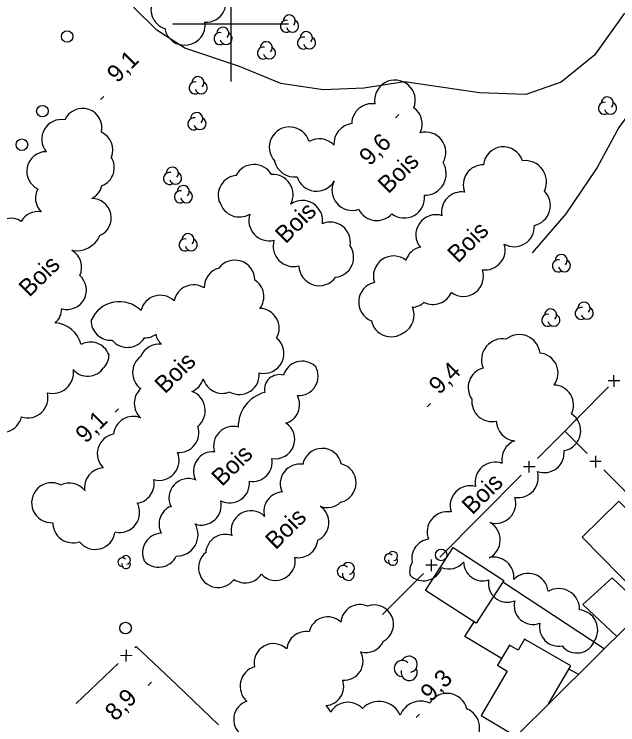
# Model space of a CAD drawing. Extents: x 381879 to 384696, y 5564785 to 5567594.
# Drawn here: x 383362.5 to 383466.9, y 5565478.7 to 5565601.7 of the extents above; entities that cross this region are included whole.
import ezdxf

# ---------------------------------------------------------------- set-up
doc = ezdxf.new("R2010")
doc.units = 0
for name, color, linetype in [('Niveau 19', 7, 'Continuous'), ('Niveau 22', 7, 'Continuous'), ('Niveau 3', 7, 'Continuous'), ('Niveau 31', 7, 'Continuous'), ('Niveau 36', 7, 'Continuous'), ('Niveau 37', 7, 'Continuous'), ('Niveau 44', 7, 'Continuous'), ('Niveau 60', 7, 'Continuous'), ('Niveau 61', 7, 'Continuous')]:
    doc.layers.add(name, color=color, linetype=linetype)

msp = doc.modelspace()

# ---------------------------------------------------------------- linework, layer by layer
at = {"layer": 'Niveau 19'}
for points in [[(383447.06, 5565503.45), (383464.58, 5565491.93)], [(383466.72, 5565494.05), (383460.89, 5565499.53), (383465.97, 5565504.12), (383471.56, 5565498.85)], [(383446.79, 5565490.15), (383440.46, 5565493.98), (383442.07, 5565496.51)], [(383460.1, 5565487.48), (383458.45, 5565488.31)]]:
    msp.add_lwpolyline(points, dxfattribs=at)
at = {"layer": 'Niveau 22'}
for points in [[(383432.87, 5565681.38), (383445.4, 5565671.81), (383459.56, 5565657.93), (383476.98, 5565640.95), (383486.64, 5565631.42), (383489.93, 5565624.76), (383490.37, 5565616), (383489.12, 5565608.23), (383485.93, 5565603.13), (383480.27, 5565598.09), (383475.56, 5565590.97), (383471.25, 5565587.78), (383467.09, 5565582.08), (383463.38, 5565575.15), (383457.95, 5565567.15), (383452.1, 5565560.4)], [(383468.07, 5565601.87), (383462.91, 5565594.58), (383457.12, 5565589.9), (383451.05, 5565587.79), (383443.01, 5565588.08), (383430.04, 5565589.98), (383422.98, 5565588.9), (383415.99, 5565588.59), (383408.65, 5565589.69), (383401.52, 5565592.6), (383392.07, 5565595.81), (383387.19, 5565598.94), (383383.27, 5565602.8), (383383.59, 5565606.96), (383387.45, 5565614.77), (383390.7, 5565622.34), (383394.94, 5565626.52), (383401.17, 5565627.47), (383405.59, 5565627.54)]]:
    msp.add_lwpolyline(points, dxfattribs=at)
at = {"layer": 'Niveau 3'}
for p, q in [((383377.46, 5565586.89), (383378.03, 5565587.46)), ((383428.5, 5565583.75), (383429.07, 5565584.32)), ((383433.97, 5565533.71), (383434.54, 5565534.28)), ((383379.98, 5565532.79), (383380.55, 5565533.36)), ((383385.72, 5565485.5), (383386.29, 5565486.07)), ((383432.07, 5565479.95), (383432.64, 5565480.52))]:
    msp.add_line(p, q, dxfattribs=at)
at = {"layer": 'Niveau 31'}
for points in [[(383470.65, 5565501.14), (383460.76, 5565511.15), (383467.09, 5565517.41), (383476.98, 5565507.4)], [(383442.43, 5565496.28), (383433.65, 5565501.94), (383438.44, 5565509.36), (383447.22, 5565503.7)]]:
    msp.add_lwpolyline(points, close=True, dxfattribs=at)
msp.add_lwpolyline([(383454.94, 5565482.36), (383458.8, 5565488.9), (383450.8, 5565493.5), (383449.7, 5565491.6), (383448.2, 5565492.5), (383446.1, 5565489), (383447.8, 5565488), (383443.3, 5565480.3), (383449.29, 5565476.76)], dxfattribs=at)
at = {"layer": 'Niveau 36'}
for centre in [(383371.7, 5565597.82), (383367.42, 5565584.9), (383363.87, 5565579.09), (383436.39, 5565508.1), (383381.78, 5565495.44)]:
    msp.add_circle(centre, 1, dxfattribs=at)
at = {"layer": 'Niveau 37'}
for p, q in [((383466.28, 5565537.2), (383466.27, 5565539.21)), ((383467.28, 5565538.21), (383465.28, 5565538.2)), ((383463.08, 5565525.25), (383463.07, 5565523.24)), ((383451.63, 5565522.34), (383451.63, 5565524.34)), ((383464.08, 5565524.24), (383462.07, 5565524.25)), ((383452.63, 5565523.34), (383450.63, 5565523.34)), ((383434.72, 5565505.31), (383434.71, 5565507.31)), ((383435.72, 5565506.32), (383433.72, 5565506.31)), ((383382.95, 5565490.66), (383380.95, 5565490.71)), ((383381.93, 5565489.68), (383381.98, 5565491.68))]:
    msp.add_line(p, q, dxfattribs=at)
for points in [[(383460.08, 5565531.86), (383465.31, 5565537.17)], [(383453.04, 5565524.76), (383457.79, 5565529.54), (383457.89, 5565529.64), (383460.08, 5565531.86)], [(383461.66, 5565525.66), (383457.79, 5565529.54)], [(383471.55, 5565515.75), (383464.49, 5565522.83)], [(383443.17, 5565514.83), (383450.22, 5565521.92)], [(383436.13, 5565507.73), (383443.17, 5565514.83)], [(383426.26, 5565497.8), (383433.31, 5565504.89)], [(383383.4, 5565492.06), (383383.63, 5565492.28), (383390.64, 5565485.6)], [(383373.26, 5565482.41), (383380.5, 5565489.3)], [(383390.64, 5565485.6), (383397.89, 5565478.71)]]:
    msp.add_lwpolyline(points, dxfattribs=at)
at = {"layer": 'Niveau 44'}
for centre, radius, start, end in [((383401.31, 5565570.32), 3.49, 96.7222, 200.7892), ((383374.42, 5565572.74), 3.35, 297.003, 347.3114), ((383406.64, 5565565.97), 3.52, 161.5378, 283.4602), ((383373.3, 5565565.12), 4.4, 259.5317, 336.7239), ((383371.69, 5565553.92), 3.34, 254.0489, 48.9818), ((383387.79, 5565549.63), 3.41, 45.2813, 167.2699), ((383380.73, 5565546.64), 5.29, 44.9923, 156.569), ((383405.74, 5565542.96), 3.45, 256.0846, 50.9536), ((383387.63, 5565541.14), 3.45, 83.5714, 157.6218), ((383375.57, 5565542.8), 3.38, 316.2627, 359.3185), ((383386.48, 5565539.66), 3.46, 126.1608, 233.4761), ((383375.25, 5565542.42), 3.38, 221.955, 324.6849), ((383391.93, 5565539.56), 3.45, 293.2704, 343.6606), ((383398.57, 5565539.52), 3.46, 195.5206, 291.5178), ((383386.77, 5565534.34), 3.46, 132.657, 227.1219), ((383445.74, 5565520.66), 3.5, 69.8007, 191.4425), ((383369.01, 5565517.13), 3.46, 63.4623, 273.4795), ((383441.43, 5565516.58), 3.5, 75.4637, 197.4468), ((383380.78, 5565515.45), 3.46, 257.1661, 28.6124), ((383376.54, 5565512.51), 3.46, 218.0393, 351.3095), ((383381.88, 5565507.23), 0.754, 282.2692, 149.7262), ((383427.36, 5565507.49), 0.795, 44.1153, 269.8039), ((383428.05, 5565507.89), 0.795, 282.2692, 149.7262), ((383381.23, 5565506.85), 0.754, 44.1153, 269.8039), ((383381.88, 5565506.47), 0.754, 166.9368, 29.6212), ((383420.33, 5565505.76), 1.04, 282.2692, 149.7262), ((383428.05, 5565507.1), 0.795, 166.9368, 29.6212), ((383437.7, 5565508.94), 3.28, 247.3058, 320.9868), ((383419.44, 5565505.24), 1.04, 44.1153, 269.8039), ((383420.33, 5565504.73), 1.04, 166.9368, 29.6212), ((383456.71, 5565498.67), 3.62, 358.6978, 120.2147), ((383429.64, 5565488.46), 1.4, 44.1153, 269.8039), ((383430.85, 5565489.16), 1.4, 282.2692, 149.7262), ((383430.85, 5565487.76), 1.4, 166.9368, 29.6212), ((383432.84, 5565479.02), 3.77, 65.7213, 159.3828)]:
    msp.add_arc(centre, radius, start, end, dxfattribs=at)
for centre, major_axis, ratio, start_param, end_param in [((383395.68, 5565603.8), (1.79, -3.04), 0.998274, 5.705173, 7.915694), ((383389.71, 5565602.52), (-2.7, -2.26), 0.997739, 5.04629, 6.833855), ((383410.12, 5565600.5), (0.911, -0.513), 0.999989, 6.029753, 9.968762), ((383392.03, 5565599.83), (3.32, 1.18), 0.999941, 2.982254, 6.070774), ((383409.63, 5565599.58), (0.911, -0.513), 0.999989, 1.89021, 5.776785), ((383410.68, 5565599.62), (0.911, -0.513), 0.999989, 3.903138, 7.873013), ((383398.62, 5565598.37), (0.911, -0.513), 0.999989, 6.029753, 9.968762), ((383398.13, 5565597.45), (0.911, -0.513), 0.999989, 1.89021, 5.776785), ((383399.18, 5565597.49), (0.911, -0.513), 0.999989, 3.903138, 7.873013), ((383412.58, 5565596.69), (0.911, -0.513), 0.999989, 1.89021, 5.776785), ((383413.07, 5565597.61), (0.911, -0.513), 0.999989, 6.029753, 9.968762), ((383406.13, 5565595.87), (0.911, -0.513), 0.999989, 6.029753, 9.968762), ((383413.63, 5565596.73), (0.911, -0.513), 0.999989, 3.903138, 7.873013), ((383405.64, 5565594.95), (0.911, -0.513), 0.999989, 1.89021, 5.776785), ((383406.69, 5565594.99), (0.911, -0.513), 0.999989, 3.903138, 7.873013), ((383394.32, 5565589.83), (0.911, -0.513), 0.999989, 6.029753, 9.968762), ((383428.39, 5565586.76), (-3.48, -0.53), 0.999763, 2.610461, 6.306447), ((383393.83, 5565588.91), (0.911, -0.513), 0.999989, 1.89021, 5.776785), ((383394.88, 5565588.95), (0.911, -0.513), 0.999989, 3.903138, 7.873013), ((383465.11, 5565586.31), (0.911, -0.513), 0.999989, 6.029753, 9.968762), ((383374.37, 5565582.04), (-3.26, -0.73), 0.999984, 2.679073, 5.654425), ((383424.43, 5565582.68), (-1.8, 3.01), 0.998799, 5.594598, 7.29835), ((383429.58, 5565582.68), (-1.3, 3.26), 0.999632, 3.882867, 5.261688), ((383464.62, 5565585.39), (0.911, -0.513), 0.999989, 1.89021, 5.776785), ((383465.67, 5565585.43), (0.911, -0.513), 0.999989, 3.903138, 7.873013), ((383394.11, 5565583.62), (0.911, -0.513), 0.999989, 6.029753, 9.968762), ((383370.67, 5565580.06), (-3.37, 0.24), 0.999299, 4.59632, 7.057374), ((383393.62, 5565582.7), (0.911, -0.513), 0.999989, 1.89021, 5.776785), ((383394.67, 5565582.74), (0.911, -0.513), 0.999989, 3.903138, 7.873013), ((383410.17, 5565578.66), (-3.5, 0.21), 0.999767, 3.486903, 7.099544), ((383421.35, 5565579.25), (-2.63, -2.33), 0.999985, 4.101301, 5.622034), ((383376.24, 5565578.19), (2.95, 1.58), 0.99963, 5.404488, 6.940789), ((383415.29, 5565576.6), (-3.18, 1.51), 0.999632, 4.341738, 5.67883), ((383433.68, 5565577.77), (-1.83, 3), 0.999634, 3.63496, 6.007218), ((383447.14, 5565575.23), (0.77, 3.4), 0.997187, 5.251628, 7.966254), ((383368.09, 5565574.5), (-1.69, -2.93), 0.999936, 3.661826, 6.379693), ((383376.51, 5565575.12), (2.08, 2.62), 0.999984, 4.172331, 5.960246), ((383404, 5565572.15), (0.26, 3.5), 0.999612, 5.3191, 7.442568), ((383411, 5565577.02), (1.78, -3.03), 0.99947, 4.404845, 5.888232), ((383433.51, 5565574.07), (3.11, -2.08), 0.999376, 5.294792, 7.41626), ((383443.69, 5565572.14), (-2.65, -2.26), 0.999866, 4.006473, 5.946333), ((383450.89, 5565572.64), (3.16, 1.95), 0.999369, 5.292053, 7.421301), ((383389.4, 5565573.25), (0.911, -0.513), 0.999989, 1.89021, 5.776785), ((383389.89, 5565574.17), (0.911, -0.513), 0.999989, 6.029753, 9.968762), ((383390.45, 5565573.29), (0.911, -0.513), 0.999989, 3.903138, 7.873013), ((383407.25, 5565570.42), (3.04, 1.79), 0.998185, 5.273468, 7.384242), ((383414.83, 5565574.56), (3.41, -0.86), 0.999633, 3.683569, 5.995537), ((383391.77, 5565570.98), (0.911, -0.513), 0.999989, 6.029753, 9.968762), ((383421.01, 5565571.23), (3.46, -0.6), 0.999071, 2.862089, 5.213897), ((383369.59, 5565569.86), (-3.14, -1.24), 0.997703, 5.416019, 6.688861), ((383391.28, 5565570.06), (0.911, -0.513), 0.999989, 1.89021, 5.776785), ((383392.33, 5565570.1), (0.911, -0.513), 0.999989, 3.903138, 7.873013), ((383439.94, 5565567.43), (-0.95, 3.36), 0.999507, 5.86207, 7.76263), ((383451.7, 5565568.59), (3.44, -0.97), 0.992907, 5.215797, 7.3312), ((383375.97, 5565566.42), (-1.03, 3.19), 0.999984, 3.256605, 5.98012), ((383412.38, 5565565.94), (2.13, 2.77), 0.999914, 5.218895, 7.55025), ((383430, 5565569.91), (2.48, -2.48), 0.999285, 4.838409, 7.187394), ((383401.48, 5565570.08), (3.02, -1.77), 0.999985, 3.950271, 5.788828), ((383366.68, 5565564.16), (-3.34, -0.51), 0.999984, 4.405623, 5.62054), ((383425.27, 5565569.48), (3.44, -0.71), 0.999635, 3.808505, 5.75078), ((383435.49, 5565563.49), (-2.51, -2.42), 0.999867, 3.628611, 6.202625), ((383361.91, 5565562.98), (-2.42, -2.35), 0.999937, 3.369272, 6.431887), ((383417.19, 5565562.2), (-2.73, 2.19), 0.999985, 3.646947, 5.787558), ((383449, 5565564.95), (1.87, -2.97), 0.999739, 5.217484, 7.342418), ((383392.59, 5565562.66), (0.911, -0.513), 0.999989, 6.029753, 9.968762), ((383392.1, 5565561.74), (0.911, -0.513), 0.999989, 1.89021, 5.776785), ((383393.15, 5565561.78), (0.911, -0.513), 0.999989, 3.903138, 7.873013), ((383410.86, 5565561.55), (-2.53, -2.48), 0.999916, 5.222175, 7.343117), ((383370.86, 5565557.9), (-1.24, 3.11), 0.999984, 3.882715, 5.38776), ((383417.76, 5565559.63), (1.57, 3.12), 0.999985, 3.709848, 5.781216), ((383433.57, 5565557.96), (-3.16, -1.49), 0.999941, 4.500698, 5.514418), ((383443.96, 5565560.9), (2.94, -1.88), 0.997428, 5.148395, 7.137179), ((383428.15, 5565556.35), (-2.71, -2.2), 0.999867, 3.347226, 5.92029), ((383457.14, 5565559.04), (0.911, -0.513), 0.999989, 6.029753, 9.968762), ((383400.69, 5565555.68), (-3.43, 0.28), 0.99962, 3.227643, 5.724052), ((383456.65, 5565558.12), (0.911, -0.513), 0.999989, 1.89021, 5.776785), ((383457.7, 5565558.16), (0.911, -0.513), 0.999989, 3.903138, 7.873013), ((383398.84, 5565554.39), (-2.46, 2.42), 0.991847, 5.740047, 7.085957), ((383415.29, 5565558.2), (0.41, -3.48), 0.999905, 4.614815, 7.108275), ((383440.22, 5565556.32), (2.76, 2.13), 0.999866, 3.418159, 5.960057), ((383393.57, 5565551.39), (-3.29, -1.03), 0.999755, 3.849905, 5.787929), ((383402.27, 5565552.8), (3.44, -0.14), 0.997636, 5.687501, 7.326942), ((383425.59, 5565551.86), (-1.15, -3.29), 0.999762, 3.694078, 6.246139), ((383434.97, 5565554.94), (1.62, -3.09), 0.996752, 5.345999, 6.952172), ((383428.22, 5565549.62), (3.48, -0.3), 0.995865, 5.281967, 6.786641), ((383431.16, 5565554.44), (3.46, -0.42), 0.999985, 4.908638, 5.550995), ((383460.6, 5565549.89), (0.911, -0.513), 0.999989, 1.89021, 5.776785), ((383461.09, 5565550.81), (0.911, -0.513), 0.999989, 6.029753, 9.968762), ((383367.4, 5565550.78), (1.55, -3), 0.997699, 0.238825, 1.076641), ((383404.92, 5565547.33), (-1.17, 3.24), 0.999756, 3.853747, 5.899952), ((383454.82, 5565548.7), (0.911, -0.513), 0.999989, 1.89021, 5.776785), ((383455.31, 5565549.62), (0.911, -0.513), 0.999989, 6.029753, 9.968762), ((383461.65, 5565549.93), (0.911, -0.513), 0.999989, 3.903138, 7.873013), ((383379.28, 5565548.68), (1.01, -3.29), 0.999618, 4.395321, 6.042123), ((383427.73, 5565549.35), (-0.69, -3.43), 0.999652, 5.119992, 7.125773), ((383455.87, 5565548.74), (0.911, -0.513), 0.999989, 3.903138, 7.873013), ((383369.26, 5565543.24), (1.71, 4.72), 0.999946, 5.316881, 6.559882), ((383385.1, 5565549.11), (1.67, 3.01), 0.999757, 3.634001, 4.242747), ((383390.37, 5565547.06), (-0.56, -3.39), 0.999863, 5.105998, 5.690205), ((383449.89, 5565542.62), (1.39, 3.34), 0.997103, 5.217219, 7.33984), ((383375.75, 5565541.56), (-2.93, 1.68), 0.999984, 4.026372, 5.738527), ((383382.12, 5565547.46), (3.44, -0.18), 0.999757, 3.890833, 5.790777), ((383447.05, 5565541.82), (-2.87, 2.33), 0.999765, 5.223444, 7.348978), ((383453.16, 5565539.59), (3.15, 1.39), 0.999802, 5.218712, 7.34936), ((383412.34, 5565538.24), (-3.31, -0.69), 0.999747, 3.779046, 5.789324), ((383369.18, 5565539.68), (2.63, -2.5), 0.998873, 5.220825, 7.180251), ((383411.72, 5565539.05), (2.69, 2.06), 0.999622, 3.998756, 6.169127), ((383444.54, 5565537.07), (-0.79, -3.4), 0.999269, 3.636115, 5.558972), ((383401.48, 5565539.31), (2.5, -2.38), 0.997726, 4.971572, 7.138899), ((383408.41, 5565536.7), (-1.82, 1.87), 0.990341, 5.236788, 7.266495), ((383455.8, 5565534.04), (3.48, 0.09), 0.995768, 5.794482, 7.800572), ((383364.86, 5565535.33), (2.16, -2.78), 0.999519, 5.311118, 7.436679), ((383391.99, 5565533.07), (3.54, 0.58), 0.997638, 5.256665, 7.321459), ((383407.43, 5565530.27), (-2.92, 5.42), 0.998283, 6.041619, 7.367114), ((383408.51, 5565534.11), (3.39, 0.17), 0.999218, 4.965123, 6.710976), ((383445.15, 5565534.66), (-2.89, -1.94), 0.997774, 5.577826, 7.484772), ((383457.05, 5565529.57), (0.88, 3.36), 0.999144, 3.570453, 5.968759), ((383360.49, 5565532.72), (1.28, -3.13), 0.998622, 5.14302, 7.243547), ((383383.16, 5565528.63), (-1.68, 3.02), 0.998344, 5.397246, 7.240488), ((383449.4, 5565531.34), (2.66, -2.25), 0.999465, 3.86323, 5.328667), ((383391.04, 5565529.27), (2.58, -2.29), 0.999402, 5.355427, 7.32644), ((383400.42, 5565526.95), (-2.45, 2.35), 0.999721, 5.220398, 7.34351), ((383407.67, 5565528.11), (1.39, 3.08), 0.999859, 3.402219, 6.132726), ((383380.37, 5565525.61), (-3.44, 0.34), 0.999865, 5.000357, 7.172803), ((383450.36, 5565524.63), (-2.69, -2.2), 0.99963, 4.394526, 5.793322), ((383415.79, 5565523.14), (-3.4, -0.07), 0.999859, 3.307251, 6.086547), ((383387.61, 5565524.44), (2.46, -2.42), 0.998432, 5.210191, 7.477017), ((383396.92, 5565522.59), (-1.82, -2.85), 0.999747, 3.634145, 5.749194), ((383454.18, 5565525.81), (1.93, 2.89), 0.999733, 3.393437, 5.398792), ((383403.8, 5565524.19), (2.08, 2.66), 0.999746, 3.635743, 5.55598), ((383411.95, 5565520.42), (-1.04, 3.24), 0.999483, 5.826296, 7.98528), ((383378.15, 5565519.72), (-2.68, 2.18), 0.999735, 5.45607, 7.116989), ((383418.28, 5565520.55), (-1.28, 3.15), 0.999984, 2.986725, 5.648281), ((383392.68, 5565517.94), (-2.46, 2.32), 0.993073, 5.090305, 7.504484), ((383449.7, 5565521.5), (3.49, -0.06), 0.998975, 4.56419, 6.60098), ((383372.04, 5565517.09), (-0.14, 3.45), 0.999653, 5.337162, 6.692288), ((383383.29, 5565520.46), (3.01, -1.7), 0.99393, 5.378137, 6.999343), ((383399.81, 5565520.55), (1.95, -2.83), 0.999978, 5.217898, 7.343278), ((383409.11, 5565515.62), (-1.68, -2.95), 0.999938, 3.730339, 5.492039), ((383445.8, 5565517.04), (3.41, -0.74), 0.999139, 4.643648, 6.793164), ((383390.96, 5565513.41), (-1.53, -3.01), 0.999858, 4.019966, 5.659359), ((383394.93, 5565516.69), (-0.74, 3.34), 0.999983, 2.594537, 4.722883), ((383413.58, 5565513.7), (-2.17, 2.62), 0.999938, 2.898279, 5.010667), ((383416.67, 5565519.69), (3.2, 1.16), 0.999858, 3.995232, 5.142216), ((383403.46, 5565512.34), (-2.44, 2.38), 0.997214, 4.710288, 7.337235), ((383437.46, 5565512.09), (-2.49, 2.46), 0.999514, 5.310575, 7.438109), ((383372.67, 5565513.64), (-2.18, -2.67), 0.999014, 5.384223, 7.310073), ((383390.65, 5565511.59), (3.06, -2.06), 0.999118, 5.28418, 7.405885), ((383443.12, 5565510.68), (2.96, 1.84), 0.996368, 4.633854, 6.781745), ((383388.1, 5565508.47), (-3.31, -0.68), 0.999464, 4.55223, 6.506354), ((383399.05, 5565508.26), (-2.81, -1.91), 0.999859, 3.768449, 5.618737), ((383411.67, 5565511.03), (3.09, 1.44), 0.999893, 4.106962, 5.732822), ((383434.6, 5565507.54), (-3.27, -0.32), 0.999167, 4.732925, 6.375793), ((383387.51, 5565509.37), (3.39, 0.16), 0.999747, 3.841535, 5.787303), ((383397.82, 5565505.87), (2.62, -2.17), 0.999938, 2.951706, 6.337771), ((383407.75, 5565507.09), (2.27, -2.54), 0.996526, 4.741893, 7.301431), ((383434.22, 5565505.21), (-3.27, -0.32), 0.999167, 5.660945, 6.373313), ((383443.54, 5565506.89), (2.4, -2.24), 0.998925, 3.895911, 5.788232), ((383445.48, 5565504.23), (-2.72, 2.18), 0.999626, 3.715761, 5.612742), ((383433.33, 5565506.91), (2.8, -1.72), 0.99965, 4.476353, 6.524054), ((383402.48, 5565506.65), (3.36, 0.48), 0.99986, 3.963902, 5.548803), ((383451.42, 5565501.42), (-3.23, 1.31), 0.999866, 3.636639, 5.887362), ((383447.85, 5565503.22), (-2.62, -2.02), 0.999922, 5.46092, 7.581826), ((383422.34, 5565496.19), (-2.79, 1.78), 0.999896, 4.864828, 6.770624), ((383424.82, 5565496.12), (-0.8, 3.23), 0.999984, 3.391819, 6.396299), ((383452.28, 5565499.35), (3.21, -0.69), 0.998677, 3.106738, 5.291523), ((383459.98, 5565495.12), (-1.34, 3.22), 0.999266, 3.790902, 5.787786), ((383416.77, 5565494.08), (-0.97, 3.15), 0.998638, 5.221807, 7.341931), ((383456.66, 5565495.6), (-0.72, -3.2), 0.995906, 4.7213, 6.699755), ((383412.98, 5565491.51), (-2.05, -2.61), 0.999934, 3.635088, 5.284291), ((383423.35, 5565494.53), (2.87, -1.68), 0.99985, 4.965092, 6.399271), ((383459.86, 5565494.41), (3.28, 0.12), 0.999632, 3.774315, 5.926623), ((383407.37, 5565489.42), (-2.54, -2.15), 0.999934, 3.245052, 5.786306), ((383419.56, 5565489.71), (3.32, -0.03), 0.999276, 4.655103, 6.812365), ((383405.09, 5565485.39), (-3.4, 0.78), 0.999978, 5.222274, 7.347811), ((383416.2, 5565485.34), (1.67, 2.88), 0.999934, 3.763649, 5.56246), ((383437.39, 5565480.61), (-3.52, 0.22), 0.999986, 3.456774, 5.791507), ((383403.85, 5565479.63), (-3.26, 0.78), 0.99877, 5.277332, 7.40245), ((383420.27, 5565479.06), (-0.68, 3.47), 0.997115, 5.290737, 7.11783), ((383425.65, 5565478.73), (1.03, 3.87), 0.999079, 5.389417, 7.341984), ((383413.98, 5565479.59), (-1.12, 3.34), 0.999285, 4.765734, 5.154428), ((383439.52, 5565478.19), (-1.06, 3.36), 0.999284, 3.444565, 5.617226)]:
    msp.add_ellipse(centre, major_axis=major_axis, ratio=ratio, start_param=start_param, end_param=end_param, dxfattribs=at)
at = {"layer": 'Niveau 60'}
msp.add_lwpolyline([(383653.8, 5566971.92), (383426.67, 5567200.87), (383197.47, 5566973.49), (381907.4, 5565693.71), (382780.65, 5564813.45), (384299.92, 5566320.61)], close=True, dxfattribs=at)
at = {"layer": 'Niveau 61'}
for points in [[(383400, 5565610), (383400, 5565600), (383400, 5565590)], [(383390, 5565600), (383400, 5565600), (383410, 5565600)]]:
    msp.add_lwpolyline(points, dxfattribs=at)

# ---------------------------------------------------------------- texts
at = {"layer": 'Niveau 3'}
for s, p in [('9,1  ', (383380.37, 5565589.64)), ('9,6', (383424, 5565575.29)), ('9,4  ', (383436.04, 5565535.71)), ('9,1', (383374.93, 5565527.28)), ('9,3  ', (383434.59, 5565482.54)), ('8,9', (383380.03, 5565479.2))]:
    msp.add_text(s, height=3, rotation=44.7717, dxfattribs=at).set_placement(p)
at = {"layer": 'Niveau 44'}
for p in [(383427.23, 5565570.46), (383409.48, 5565561.83), (383439.28, 5565558.47), (383365.14, 5565552.58), (383388.63, 5565535.85), (383398.47, 5565519.82), (383441.76, 5565514.91), (383407.76, 5565508.88)]:
    msp.add_text('Bois', height=3, rotation=44.7707, dxfattribs=at).set_placement(p)

doc.saveas('drawing.dxf')
